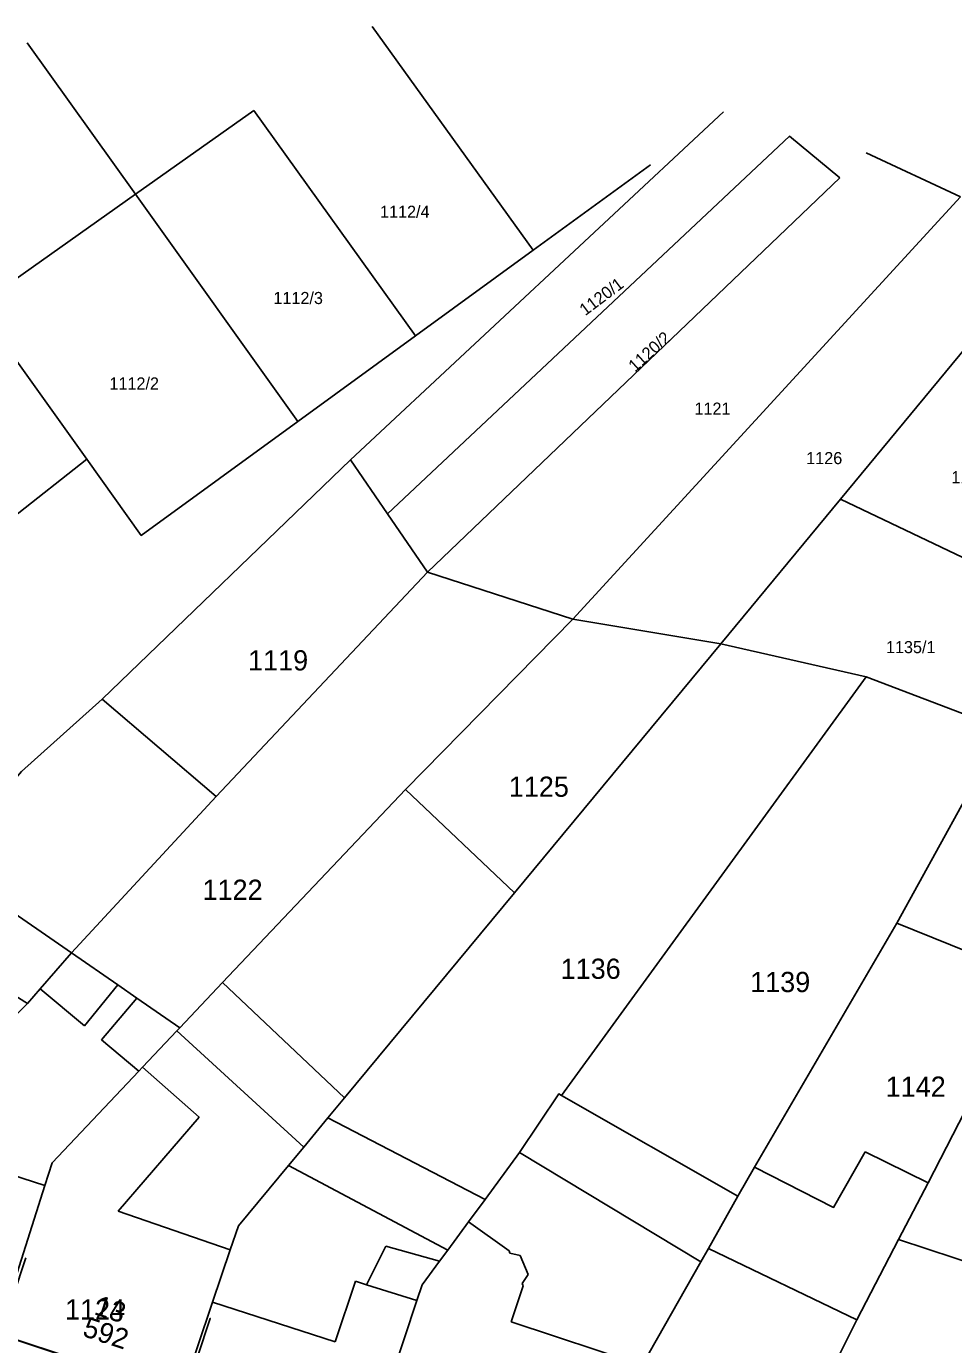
# Model space of a CAD drawing. Extents: x -601580 to 4, y -1204314 to 4.
# Drawn here: x -599806.5 to -599749.1, y -1203307.1 to -1203225.4 of the extents above; entities that cross this region are included whole.
import ezdxf

# ---------------------------------------------------------------- set-up
doc = ezdxf.new("R2010")
doc.units = 0
for name, color, linetype in [('00-KN-HRANICE PARCEL', 7, 'Continuous'), ('00-KN-PARC. CISLA', 7, 'Continuous'), ('00-KN-VNITRNI KRESBA', 7, 'Continuous'), ('00-POLOHOPIS', 7, 'Continuous')]:
    doc.layers.add(name, color=color, linetype=linetype)

msp = doc.modelspace()

# ---------------------------------------------------------------- linework, layer by layer
at = {"layer": '00-KN-HRANICE PARCEL'}
for p, q in [((-599785.07, -1203225.45), (-599775.11, -1203239.31)), ((-599799.73, -1203235.84), (-599806.44, -1203226.46)), ((-599792.4, -1203230.65), (-599799.73, -1203235.84)), ((-599782.39, -1203244.61), (-599792.4, -1203230.65)), ((-599786.41, -1203252.28), (-599763.32, -1203230.74)), ((-599754.5, -1203233.27), (-599748.66, -1203236.01)), ((-599775.11, -1203239.31), (-599767.84, -1203234.02)), ((-599781.65, -1203259.24), (-599756.13, -1203234.83)), ((-599799.73, -1203235.84), (-599807.32, -1203241.23)), ((-599789.67, -1203249.9), (-599799.73, -1203235.84)), ((-599772.65, -1203262.15), (-599748.66, -1203236.01)), ((-599782.39, -1203244.61), (-599775.11, -1203239.31)), ((-599809.35, -1203242.99), (-599802.74, -1203252.25)), ((-599789.67, -1203249.9), (-599782.39, -1203244.61)), ((-599747.42, -1203244.24), (-599756.08, -1203254.71)), ((-599801.79, -1203267.09), (-599786.41, -1203252.28)), ((-599786.41, -1203252.28), (-599784.12, -1203255.62)), ((-599756.08, -1203254.71), (-599763.5, -1203263.68)), ((-599756.08, -1203254.71), (-599748.5, -1203258.32)), ((-599784.12, -1203255.62), (-599781.65, -1203259.24)), ((-599794.73, -1203273.12), (-599781.65, -1203259.24)), ((-599781.65, -1203259.24), (-599772.65, -1203262.15)), ((-599783.01, -1203272.69), (-599772.65, -1203262.15)), ((-599763.5, -1203263.68), (-599772.65, -1203262.15)), ((-599763.5, -1203263.68), (-599776.26, -1203279.08)), ((-599754.49, -1203265.71), (-599763.5, -1203263.68)), ((-599773.36, -1203291.63), (-599754.49, -1203265.71)), ((-599745.83, -1203269.03), (-599754.49, -1203265.71)), ((-599794.73, -1203273.12), (-599801.79, -1203267.09)), ((-599752.6, -1203280.97), (-599747.14, -1203271.05)), ((-599776.26, -1203279.08), (-599783.01, -1203272.69)), ((-599803.68, -1203282.81), (-599794.73, -1203273.12)), ((-599761.41, -1203296.07), (-599752.6, -1203280.97)), ((-599750.66, -1203297.03), (-599744.16, -1203284.38)), ((-599762.43, -1203297.86), (-599773.36, -1203291.63)), ((-599787.82, -1203293.02), (-599778.08, -1203298.06)), ((-599754.55, -1203295.12), (-599750.66, -1203297.03)), ((-599762.43, -1203297.86), (-599761.41, -1203296.07)), ((-599752.49, -1203300.54), (-599750.66, -1203297.03)), ((-599742.61, -1203303.81), (-599752.49, -1203300.54)), ((-599796.88, -1203310.15), (-599808.26, -1203306.38))]:
    msp.add_line(p, q, dxfattribs=at)
for points in [[(-599784.12, -1203255.62), (-599759.24, -1203232.25), (-599756.13, -1203234.83)], [(-599802.74, -1203252.25), (-599799.37, -1203256.96), (-599789.67, -1203249.9)], [(-599812.84, -1203260.24), (-599811.97, -1203259.51), (-599802.74, -1203252.25)], [(-599826.7, -1203289.29), (-599825.79, -1203286.64), (-599815.31, -1203280.19), (-599815.04, -1203280.52), (-599811.67, -1203277.29), (-599806.78, -1203271.58), (-599801.79, -1203267.09)], [(-599796.99, -1203287.44), (-599794.35, -1203284.63), (-599783.01, -1203272.69)], [(-599776.26, -1203279.08), (-599786.79, -1203291.78), (-599787.82, -1203293.02)], [(-599744.16, -1203284.38), (-599744.87, -1203284.09), (-599752.6, -1203280.97)], [(-599819.66, -1203302.61), (-599816.61, -1203293.52), (-599816.22, -1203292.36), (-599816.12, -1203292.06), (-599814.14, -1203292.53), (-599811.9, -1203287.62), (-599809.12, -1203288.67), (-599806.42, -1203285.94), (-599805.62, -1203285.02), (-599803.68, -1203282.81)], [(-599796.99, -1203287.44), (-599799.64, -1203285.6), (-599800.83, -1203284.78), (-599803.68, -1203282.81)], [(-599804.88, -1203295.81), (-599799.52, -1203290.12), (-599799.29, -1203289.88), (-599797.16, -1203287.62), (-599796.99, -1203287.44)], [(-599778.08, -1203298.06), (-599775.95, -1203295.17), (-599773.52, -1203291.53), (-599773.36, -1203291.63)], [(-599787.82, -1203293.02), (-599789.31, -1203294.82), (-599790.26, -1203295.96), (-599793.35, -1203299.69)], [(-599761.41, -1203296.07), (-599756.51, -1203298.56), (-599754.55, -1203295.12)], [(-599808.26, -1203306.38), (-599805.33, -1203297.21), (-599804.88, -1203295.81)], [(-599785.48, -1203313.93), (-599782.3, -1203304.33), (-599781.98, -1203303.36), (-599780.9, -1203301.89), (-599780.39, -1203301.2), (-599779.11, -1203299.46), (-599778.08, -1203298.06)], [(-599768.76, -1203309.04), (-599768.36, -1203308.33), (-599764.72, -1203301.92), (-599764.26, -1203301.1), (-599762.43, -1203297.86)], [(-599793.35, -1203299.69), (-599793.86, -1203301.19), (-599794.95, -1203304.42), (-599796.88, -1203310.15)], [(-599763.27, -1203321.29), (-599758.74, -1203312.89), (-599757.16, -1203309.7), (-599756.19, -1203307.75), (-599755.08, -1203305.52), (-599752.49, -1203300.54)]]:
    msp.add_lwpolyline(points, dxfattribs=at)
at = {"layer": '00-KN-VNITRNI KRESBA'}
for p, q in [((-599803.68, -1203282.81), (-599811.67, -1203277.29)), ((-599806.42, -1203285.94), (-599815.04, -1203280.52)), ((-599805.62, -1203285.02), (-599802.88, -1203287.31)), ((-599802.88, -1203287.31), (-599800.83, -1203284.78)), ((-599794.35, -1203284.63), (-599786.79, -1203291.78)), ((-599801.83, -1203288.19), (-599799.64, -1203285.6)), ((-599801.83, -1203288.19), (-599799.52, -1203290.12)), ((-599789.31, -1203294.82), (-599797.16, -1203287.62)), ((-599799.29, -1203289.88), (-599795.78, -1203292.97)), ((-599795.78, -1203292.97), (-599800.79, -1203298.79)), ((-599764.72, -1203301.92), (-599775.95, -1203295.17)), ((-599780.39, -1203301.2), (-599790.26, -1203295.96)), ((-599805.33, -1203297.21), (-599807.45, -1203296.52)), ((-599793.86, -1203301.19), (-599800.79, -1203298.79)), ((-599776.59, -1203301.25), (-599779.11, -1203299.46)), ((-599785.43, -1203303.35), (-599784.22, -1203300.95)), ((-599784.22, -1203300.95), (-599780.9, -1203301.89)), ((-599776.55, -1203301.39), (-599776.59, -1203301.25)), ((-599764.26, -1203301.1), (-599755.08, -1203305.52)), ((-599775.92, -1203301.53), (-599776.55, -1203301.39)), ((-599775.41, -1203302.72), (-599775.92, -1203301.53)), ((-599775.79, -1203303.27), (-599775.41, -1203302.72)), ((-599787.37, -1203306.88), (-599786.1, -1203303.12)), ((-599786.1, -1203303.12), (-599785.43, -1203303.35)), ((-599785.43, -1203303.35), (-599782.3, -1203304.33)), ((-599776.48, -1203305.65), (-599775.72, -1203303.41)), ((-599775.72, -1203303.41), (-599775.79, -1203303.27)), ((-599794.95, -1203304.42), (-599787.37, -1203306.88)), ((-599768.36, -1203308.33), (-599776.48, -1203305.65))]:
    msp.add_line(p, q, dxfattribs=at)
at = {"layer": '00-POLOHOPIS'}
msp.add_lwpolyline([(-599783.689, -1203309.204), (-599785.261, -1203313.95), (-599796.675, -1203310.173), (-599795.104, -1203305.426), (-599796.675, -1203310.173), (-599808.082, -1203306.434), (-599806.525, -1203301.683)], dxfattribs=at)

# ---------------------------------------------------------------- texts
at = {"layer": '00-KN-PARC. CISLA'}
for s, height, p in [('1112/4', 0.75, (-599784.591, -1203237.3)), ('1112/3', 0.75, (-599791.191, -1203242.64)), ('1112/2', 0.75, (-599801.341, -1203247.93)), ('1121', 0.75, (-599765.124, -1203249.49)), ('1126', 0.75, (-599758.205, -1203252.55)), ('1131', 0.75, (-599749.224, -1203253.73)), ('1135/1', 0.75, (-599753.269, -1203264.25)), ('1119', 1.25, (-599792.757, -1203265.32)), ('1125', 1.25, (-599776.617, -1203273.14)), ('1122', 1.25, (-599795.577, -1203279.52)), ('1136', 1.25, (-599773.407, -1203284.41)), ('1139', 1.25, (-599761.677, -1203285.23)), ('1142', 1.25, (-599753.287, -1203291.71)), ('1124', 1.25, (-599804.087, -1203305.5))]:
    msp.add_text(s, height=height, dxfattribs=at).set_placement(p)
for s, rotation, p in [('1120/1', 37, (-599771.885, -1203243.396)), ('1120/2', 42, (-599768.8, -1203246.884))]:
    msp.add_text(s, height=0.75, rotation=rotation, dxfattribs=at).set_placement(p)
at = {"layer": '00-POLOHOPIS'}
for s, p in [('13', (-599802.349, -1203305.156)), ('592', (-599803.069, -1203306.499))]:
    msp.add_text(s, height=1.25, rotation=341.85183, dxfattribs=at).set_placement(p)

doc.saveas('drawing.dxf')
